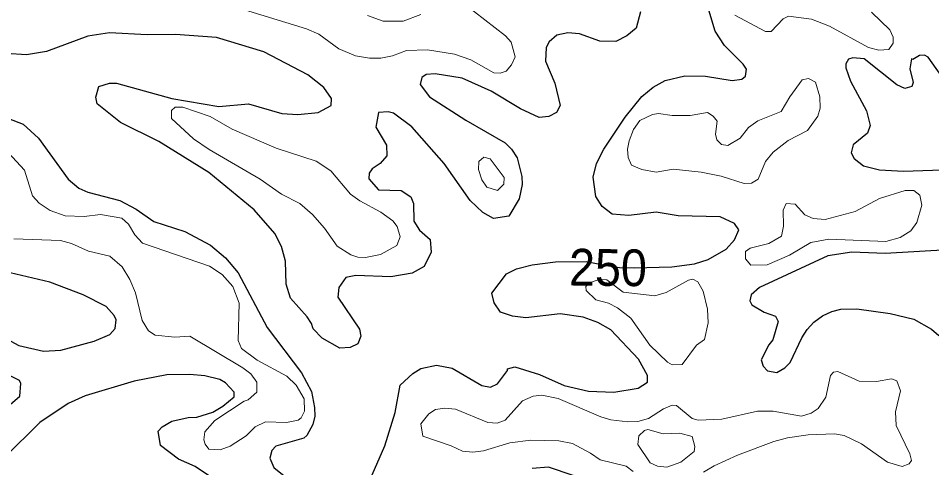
# Model space of a CAD drawing. Extents: x 763.2 to 816.8, y 7896.5 to 7952.7.
# Drawn here: x 788.764 to 792.742, y 7902.563 to 7904.521 of the extents above; entities that cross this region are included whole.
import ezdxf
from ezdxf.enums import TextEntityAlignment as Align

# ---------------------------------------------------------------- set-up
doc = ezdxf.new("R2010")
doc.units = 0
doc.header["$LTSCALE"] = 0.064
doc.layers.add('1', color=7, linetype='Continuous', lineweight=25)
doc.layers.add('2', color=7, linetype='Continuous', lineweight=13)
doc.layers.add('61', color=7, linetype='Continuous')

msp = doc.modelspace()

# ---------------------------------------------------------------- linework, layer by layer
at = {"layer": '1'}
for points in [[(791.9019, 7903.5995), (791.8835, 7903.6277), (791.8209, 7903.6556), (791.6377, 7903.6604), (791.5423, 7903.6768), (791.4233, 7903.6621), (791.3501, 7903.6672), (791.307, 7903.7006), (791.2795, 7903.745), (791.268, 7903.8289), (791.2827, 7903.8888), (791.3137, 7903.9505), (791.4071, 7904.0903), (791.4794, 7904.1807), (791.5293, 7904.2207), (791.5819, 7904.2502), (791.6672, 7904.27), (791.7576, 7904.2683), (791.8727, 7904.2505), (791.915, 7904.2551), (791.9312, 7904.2691), (791.9349, 7904.2988), (791.9215, 7904.3215), (791.8398, 7904.4016), (791.7984, 7904.4647), (791.7626, 7904.5857)], [(791.4733, 7904.5494), (791.4556, 7904.4783), (791.4141, 7904.4443), (791.3668, 7904.4197), (791.2974, 7904.421), (791.2087, 7904.4536), (791.1575, 7904.4575), (791.1097, 7904.4479), (791.0758, 7904.4182), (791.0625, 7904.3942), (791.0609, 7904.3334), (791.1008, 7904.2389), (791.1245, 7904.1415), (791.1081, 7904.1107), (791.0749, 7904.0925), (791.0333, 7904.0883), (790.9506, 7904.1263), (790.8232, 7904.204), (790.6969, 7904.2603), (790.5793, 7904.2782), (790.5404, 7904.2765), (790.5217, 7904.2627), (790.514, 7904.2324), (790.5557, 7904.1787), (790.7131, 7904.0775), (790.8842, 7903.9779), (790.9116, 7903.9506), (790.9365, 7903.9134), (790.9569, 7903.8312), (790.9585, 7903.7973), (790.9462, 7903.7348), (790.901, 7903.659), (790.8337, 7903.6489), (790.7867, 7903.6747), (790.7317, 7903.7268), (790.6187, 7903.8888), (790.4778, 7904.0477), (790.3978, 7904.1076), (790.3755, 7904.1138), (790.3327, 7904.1098), (790.3215, 7904.0467), (790.3684, 7903.9684), (790.369, 7903.9214), (790.3405, 7903.8883), (790.3056, 7903.8645), (790.292, 7903.8459), (790.2904, 7903.8217), (790.333, 7903.774), (790.4313, 7903.7703), (790.4744, 7903.7435), (790.4856, 7903.7145), (790.4874, 7903.6366), (790.5121, 7903.5981), (790.5579, 7903.5575), (790.5627, 7903.5017)], [(790.1904, 7903.3924), (790.1599, 7903.3481), (790.1553, 7903.3062), (790.2496, 7903.1672), (790.2554, 7903.1369), (790.2435, 7903.1033), (790.2096, 7903.0865), (790.1646, 7903.0839), (790.0869, 7903.1276), (790.048, 7903.1681), (790.0417, 7903.1919), (790.0225, 7903.221), (789.949, 7903.3014), (789.9302, 7903.363), (789.9283, 7903.4623), (789.9104, 7903.5272), (789.8817, 7903.5833), (789.7921, 7903.6866), (789.5942, 7903.8497), (789.3756, 7903.9845), (789.2093, 7904.0676), (789.1078, 7904.1476), (789.102, 7904.1773), (789.1143, 7904.2242), (789.162, 7904.2386), (789.1915, 7904.2388), (789.4333, 7904.1721), (789.6375, 7904.137), (789.7661, 7904.1484), (789.9124, 7904.1064), (789.9819, 7904.1025), (790.0698, 7904.1107), (790.1267, 7904.1403), (790.1284, 7904.1721), (790.0941, 7904.2191), (790.0256, 7904.2742), (789.8339, 7904.3749), (789.6268, 7904.4375), (789.4494, 7904.4508), (789.3254, 7904.4493), (789.1619, 7904.4573), (789.0667, 7904.4423), (788.8871, 7904.3763), (788.8004, 7904.362), (788.7108, 7904.3676)], [(792.8029, 7904.2433), (792.7271, 7904.3521), (792.7105, 7904.3598), (792.6896, 7904.3586), (792.6598, 7904.3417), (792.6548, 7904.3445), (792.6468, 7904.3002), (792.6609, 7904.2415), (792.6555, 7904.2235), (792.6252, 7904.2145), (792.5909, 7904.2307), (792.4484, 7904.3436), (792.3982, 7904.349), (792.3802, 7904.3432), (792.3676, 7904.3226), (792.3675, 7904.3053), (792.3884, 7904.2475), (792.4583, 7904.1173), (792.474, 7904.0539), (792.462, 7904.02), (792.4004, 7903.9692), (792.3907, 7903.935), (792.4041, 7903.9098), (792.4457, 7903.8777), (792.5146, 7903.861), (792.6187, 7903.8544), (792.7881, 7903.8608)], [(788.6755, 7904.1024), (788.7852, 7904.0592), (788.852, 7903.9989), (788.9819, 7903.8205), (789.0283, 7903.7812), (789.0673, 7903.7639), (789.2061, 7903.7274), (789.2777, 7903.6899), (789.3545, 7903.6361), (789.4897, 7903.592), (789.6013, 7903.5328), (789.6672, 7903.4779), (789.7214, 7903.4122), (789.848, 7903.1738), (789.9981, 7902.9764), (790.0404, 7902.8954), (790.0548, 7902.8255), (790.055, 7902.7885), (790.0467, 7902.7516), (790.0215, 7902.7041), (790.0079, 7902.692), (789.8854, 7902.6573), (789.8678, 7902.638), (789.8598, 7902.6044), (789.8766, 7902.5637), (789.9515, 7902.505)], [(791.6105, 7903.4378), (791.7084, 7903.4513), (791.7691, 7903.4699), (791.8472, 7903.5158), (791.8832, 7903.5556), (791.9019, 7903.5995)], [(790.5627, 7903.5017), (790.5315, 7903.4403), (790.4796, 7903.4104), (790.3866, 7903.3943), (790.2342, 7903.4007), (790.1904, 7903.3924)], [(792.8137, 7903.5124), (792.54, 7903.4961), (792.3936, 7903.5025), (792.2902, 7903.4864), (791.9921, 7903.3476), (791.9565, 7903.3161), (791.9502, 7903.2897), (791.9583, 7903.2727), (792.0129, 7903.2411), (792.0615, 7903.223), (792.073, 7903.2005), (792.0499, 7903.1199), (792.0333, 7903.0992), (791.9997, 7903.0331), (792.0076, 7903.0053), (792.0267, 7902.9856), (792.0681, 7902.9787), (792.103, 7902.998), (792.1262, 7903.0213), (792.1764, 7903.1288), (792.1998, 7903.1657), (792.2293, 7903.1969), (792.2667, 7903.2243), (792.3075, 7903.2442), (792.346, 7903.2546), (792.4166, 7903.2561), (792.5613, 7903.2347), (792.6648, 7903.21), (792.7405, 7903.1666), (792.7726, 7903.1398)], [(790.2755, 7902.463), (790.3604, 7902.6588), (790.4049, 7902.8041), (790.4277, 7902.9228), (790.4825, 7902.9744), (790.5178, 7902.996), (790.5852, 7903.0094), (790.6533, 7902.9968), (790.7836, 7902.9222), (790.8208, 7902.9146), (790.8508, 7902.9281), (790.8952, 7902.9868), (790.8943, 7902.9948), (790.927, 7903.0027), (791.0345, 7902.9695), (791.1414, 7902.9209), (791.2468, 7902.8965), (791.3576, 7902.8929), (791.4642, 7902.9097), (791.5045, 7902.9364), (791.5044, 7902.9653), (791.4646, 7903.0364), (791.3441, 7903.1634), (791.2886, 7903.1955), (791.2242, 7903.2197), (791.1242, 7903.233), (790.9744, 7903.2167), (790.9171, 7903.2235), (790.8642, 7903.2406), (790.8359, 7903.2809), (790.8263, 7903.3234), (790.891, 7903.408), (790.9337, 7903.43), (791.0017, 7903.447), (791.1035, 7903.4597), (791.2376, 7903.4617), (791.3341, 7903.4421), (791.3827, 7903.4349), (791.4456, 7903.4335), (791.6105, 7903.4378)], [(788.9497, 7903.0753), (789.0953, 7903.1142), (789.1627, 7903.1436), (789.1854, 7903.1698), (789.1904, 7903.2076), (789.1824, 7903.226), (789.1472, 7903.2661), (789.0469, 7903.3171), (788.9014, 7903.3716), (788.6289, 7903.4351)], [(788.546, 7903.1302), (788.5868, 7903.1538), (788.6235, 7903.1604), (788.6604, 7903.1521), (788.7667, 7903.0959)], [(788.7667, 7903.0959), (788.8742, 7903.0704), (788.9497, 7903.0753)], [(789.681, 7902.4701), (789.534, 7902.5691), (789.4612, 7902.6008), (789.3831, 7902.6599), (789.3731, 7902.7223), (789.3902, 7902.742), (789.4334, 7902.7666), (789.5038, 7902.7825), (789.5423, 7902.7832), (789.6113, 7902.8052), (789.6555, 7902.8315), (789.7046, 7902.872), (789.7038, 7902.8924), (789.6661, 7902.9334), (789.6425, 7902.947), (789.5761, 7902.9636), (789.511, 7902.9701), (789.4108, 7902.9681), (789.2695, 7902.9401), (789.055, 7902.8766), (788.982, 7902.8434), (788.8577, 7902.7602), (788.7062, 7902.6091)], [(788.7281, 7902.8383), (788.7709, 7902.8744), (788.7758, 7902.9302), (788.7697, 7902.9435), (788.714, 7902.9703)], [(791.1808, 7902.5297), (791.073, 7902.5656), (791.0026, 7902.5607)]]:
    msp.add_lwpolyline(points, dxfattribs=at)
at = {"layer": '2'}
for points in [[(790.7063, 7904.5837), (790.8854, 7904.4449), (790.9111, 7904.4174), (790.9277, 7904.3532), (790.9121, 7904.3182), (790.8894, 7904.2911), (790.8634, 7904.2819), (790.8351, 7904.283), (790.7346, 7904.3394), (790.6641, 7904.3639), (790.5464, 7904.3834), (790.4544, 7904.3801), (790.3935, 7904.3574), (790.3426, 7904.3474), (790.2934, 7904.3474), (790.2331, 7904.3575), (790.1598, 7904.3878), (790.073, 7904.4515), (790.0194, 7904.4752), (789.5312, 7904.6264)], [(790.2852, 7904.5331), (790.3539, 7904.5088), (790.4401, 7904.5084), (790.5179, 7904.5377)], [(791.8848, 7904.5349), (792.0183, 7904.4628), (792.0423, 7904.463), (792.0946, 7904.5181), (792.1181, 7904.53), (792.2188, 7904.5168), (792.2977, 7904.4872), (792.4669, 7904.3931), (792.5112, 7904.3816), (792.5555, 7904.3843), (792.574, 7904.4126), (792.5743, 7904.4386), (792.5592, 7904.4708), (792.4792, 7904.5479)], [(788.7452, 7903.5602), (788.9483, 7903.5535), (788.9956, 7903.5401), (789.0705, 7903.5069), (789.1632, 7903.4841), (789.2172, 7903.4382), (789.2497, 7903.3827), (789.274, 7903.3248), (789.3041, 7903.2052), (789.3308, 7903.1589), (789.3608, 7903.141), (789.4453, 7903.1313), (789.5112, 7903.137), (789.7424, 7902.9989), (789.7765, 7902.9723), (789.8034, 7902.9365), (789.8031, 7902.8928), (789.7653, 7902.8586), (789.7482, 7902.8536), (789.6207, 7902.7688), (789.5773, 7902.7193), (789.5719, 7902.6855), (789.5774, 7902.6656), (789.5937, 7902.6441), (789.6431, 7902.6406), (789.6874, 7902.6572), (789.7559, 7902.7025), (789.7958, 7902.7408), (789.8404, 7902.7629), (789.9318, 7902.7598), (789.9829, 7902.7707), (789.9958, 7902.7801), (790.0103, 7902.8101), (790.0097, 7902.8638), (789.9749, 7902.9234), (789.9334, 7902.9619), (789.8046, 7903.0313), (789.7361, 7903.0826), (789.7215, 7903.1178), (789.726, 7903.2794), (789.6984, 7903.353), (789.6524, 7903.4056), (789.5971, 7903.4414), (789.3054, 7903.5414), (789.2718, 7903.5779), (789.2448, 7903.6241), (789.2155, 7903.6507), (789.1225, 7903.6669), (789.0516, 7903.6572), (788.9687, 7903.6604), (788.9025, 7903.6837), (788.8549, 7903.7153), (788.8262, 7903.7469), (788.7908, 7903.859), (788.7035, 7903.9533)], [(791.4414, 7902.5465), (791.4109, 7902.5701), (791.2982, 7902.5971), (791.2567, 7902.6272), (791.1781, 7902.669), (791.1176, 7902.6809), (790.9967, 7902.6841), (790.9054, 7902.6711), (790.7903, 7902.6367), (790.7436, 7902.6316), (790.6985, 7902.6348), (790.6492, 7902.6587), (790.5259, 7902.7013), (790.5174, 7902.7546), (790.5522, 7902.7982), (790.5817, 7902.8172), (790.622, 7902.8222), (790.6679, 7902.8189), (790.809, 7902.761), (790.8499, 7902.7568), (790.8849, 7902.7699), (790.9604, 7902.8546), (791.0066, 7902.8748), (791.0446, 7902.8796), (791.115, 7902.8649), (791.3015, 7902.7853), (791.3441, 7902.7725), (791.4193, 7902.7631), (791.4628, 7902.7646), (791.5081, 7902.7774), (791.5735, 7902.8205), (791.6121, 7902.8353), (791.6314, 7902.835), (791.6987, 7902.7772), (791.7256, 7902.771), (791.8283, 7902.7746), (791.9828, 7902.809), (792.0518, 7902.809), (792.1754, 7902.7878), (792.2173, 7902.8006), (792.2483, 7902.8218), (792.2817, 7902.87), (792.3012, 7902.9655), (792.315, 7902.9797), (792.3338, 7902.9831), (792.4269, 7902.9406), (792.5014, 7902.939), (792.5677, 7902.9505), (792.5903, 7902.9424), (792.6055, 7902.8979), (792.5844, 7902.8067), (792.5876, 7902.748), (792.6467, 7902.6233), (792.6534, 7902.5948), (792.6443, 7902.5805), (792.6128, 7902.5694), (792.5501, 7902.5879), (792.4366, 7902.6669), (792.3604, 7902.7033), (792.3187, 7902.7104), (792.2037, 7902.7072), (792.1144, 7902.6939), (792.0551, 7902.6775), (791.8967, 7902.6181), (791.7944, 7902.5719), (791.7484, 7902.5443)]]:
    msp.add_lwpolyline(points, dxfattribs=at)
for points in [[(792.0516, 7903.9378), (792.1176, 7903.9889), (792.2014, 7904.0316), (792.2466, 7904.0947), (792.2558, 7904.1301), (792.2554, 7904.1787), (792.236, 7904.2433), (792.2056, 7904.2584), (792.1773, 7904.2523), (792.124, 7904.1786), (792.0868, 7904.1147), (791.9842, 7904.0749), (791.9441, 7904.0453), (791.9081, 7903.9983), (791.8541, 7903.9663), (791.8272, 7903.9708), (791.8059, 7903.9919), (791.8006, 7904.0162), (791.8082, 7904.0728), (791.7908, 7904.095), (791.765, 7904.1104), (791.6895, 7904.0976), (791.6121, 7904.0976), (791.5522, 7904.1057), (791.5264, 7904.1025), (791.4712, 7904.0751), (791.4435, 7904.0361), (791.424, 7903.9868), (791.4174, 7903.9502), (791.4205, 7903.9145), (791.4353, 7903.8814), (791.4798, 7903.8619), (791.5417, 7903.8512), (791.6162, 7903.8642), (791.7382, 7903.8511), (791.825, 7903.8329), (791.925, 7903.8018), (791.9574, 7903.8022), (791.9866, 7903.8205), (792.0182, 7903.8973)], [(790.3437, 7903.6771), (790.3952, 7903.639), (790.414, 7903.6145), (790.4275, 7903.5685), (790.4123, 7903.5312), (790.3413, 7903.4923), (790.2763, 7903.4796), (790.2434, 7903.4798), (790.2125, 7903.4906), (790.1524, 7903.5277), (790.0976, 7903.6061), (790.0455, 7903.6663), (789.9898, 7903.7141), (789.9108, 7903.7548), (789.8177, 7903.8201), (789.5951, 7903.9491), (789.5276, 7903.9957), (789.432, 7904.0842), (789.431, 7904.1191), (789.4468, 7904.1336), (789.4814, 7904.1335), (789.5992, 7904.0927), (789.6962, 7904.0378), (789.8868, 7903.9548), (790.0611, 7903.8988), (790.1246, 7903.8568), (790.2106, 7903.7546), (790.251, 7903.7253)], [(790.819, 7903.9084), (790.7913, 7903.9163), (790.7702, 7903.8968), (790.7683, 7903.8626), (790.7831, 7903.8166), (790.8043, 7903.7857), (790.8509, 7903.7705), (790.8791, 7903.7982), (790.88, 7903.8268)], [(792.4092, 7903.6787), (792.5153, 7903.7358), (792.6259, 7903.7707), (792.6646, 7903.7702), (792.6897, 7903.751), (792.6991, 7903.7069), (792.6775, 7903.6319), (792.651, 7903.5958), (792.6041, 7903.5662), (792.5422, 7903.5489), (792.2939, 7903.5585), (792.2155, 7903.545), (792.1235, 7903.4891), (792.0255, 7903.4469), (791.9542, 7903.4461), (791.9306, 7903.4732), (791.9307, 7903.5055), (791.9509, 7903.5192), (792.0335, 7903.5393), (792.0879, 7903.5724), (792.096, 7903.6156), (792.0948, 7903.6849), (792.1086, 7903.7145), (792.147, 7903.7112), (792.1891, 7903.6644), (792.2254, 7903.6491), (792.2779, 7903.644)], [(791.7171, 7903.0971), (791.7527, 7903.1222), (791.7689, 7903.1947), (791.7657, 7903.2537), (791.7462, 7903.3327), (791.723, 7903.3727), (791.7025, 7903.3842), (791.6824, 7903.3805), (791.5852, 7903.3263), (791.5365, 7903.3121), (791.3985, 7903.3283), (791.3267, 7903.382), (791.2962, 7903.3848), (791.2563, 7903.3696), (791.2352, 7903.3522), (791.2371, 7903.3354), (791.2796, 7903.2939), (791.334, 7903.2795), (791.3734, 7903.26), (791.4311, 7903.2144), (791.5145, 7903.0967), (791.5922, 7903.0229), (791.6112, 7903.0118), (791.656, 7903.0129)], [(791.6993, 7902.6991), (791.6452, 7902.7138), (791.5731, 7902.7105), (791.5056, 7902.7301), (791.4915, 7902.7248), (791.4673, 7902.702), (791.4619, 7902.6643), (791.5165, 7902.5843), (791.5478, 7902.5695), (791.5884, 7902.5659), (791.6502, 7902.5869), (791.7073, 7902.6338), (791.7098, 7902.6563)]]:
    msp.add_lwpolyline(points, close=True, dxfattribs=at)

# ---------------------------------------------------------------- texts
at = {"layer": '61', "width": 0.95}
msp.add_text('250', height=0.16, rotation=359.378, dxfattribs=at).set_placement((791.3314, 7903.3554), align=Align.CENTER)

doc.saveas('drawing.dxf')
